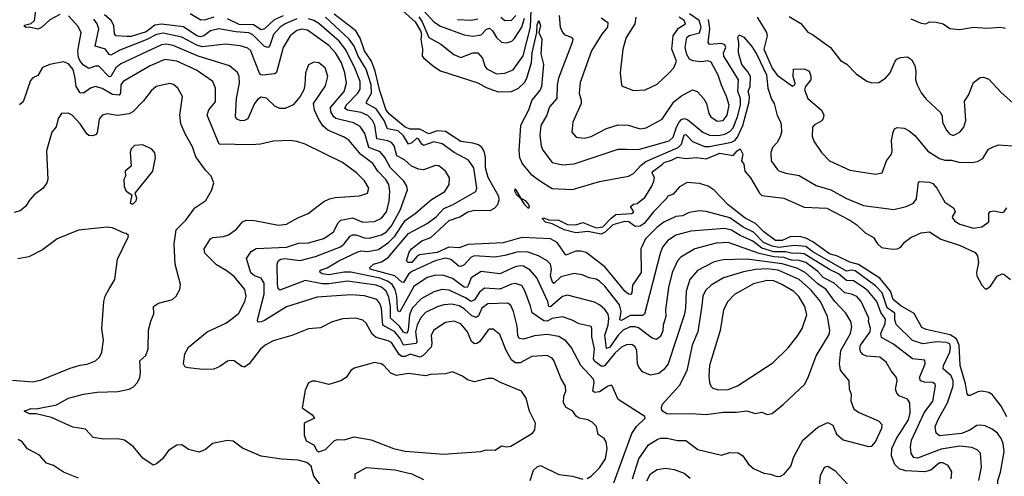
# Model space of a CAD drawing. Extents: x 1246230 to 1426786, y 660032 to 763141.
# Tile 495 of 566: x 1336337 to 1342157, y 735961 to 738660. Entities that reach past the tile are written whole.
import ezdxf

# ---------------------------------------------------------------- set-up
doc = ezdxf.new("R2010")
doc.units = 0

msp = doc.modelspace()

# ---------------------------------------------------------------- linework, layer by layer
at = {"layer": '0CON10XD'}
for points in [[(1336575, 738690), (1336515, 738658.5), (1336465, 738614.7), (1336445, 738604.8), (1336395, 738616), (1336375, 738613.3), (1336365, 738620), (1336365, 738627.5), (1336405, 738637.5), (1336424.4, 738655), (1336431.5, 738715)], [(1338105, 738070.6), (1338079.7, 738125), (1338073.6, 738165), (1338145, 738270), (1338158.9, 738325), (1338142.2, 738375), (1338105, 738405.7), (1338075, 738409.2), (1338045, 738393.3), (1338025.6, 738345), (1338022.9, 738275), (1338015.8, 738245), (1337995.8, 738205), (1337954, 738156), (1337906.7, 738135), (1337875, 738134.6), (1337845, 738148.9), (1337795, 738195.5), (1337765, 738201.8), (1337745, 738190.5), (1337725.4, 738165), (1337685, 738074.3), (1337665, 738063.3), (1337645, 738061.9), (1337625, 738070), (1337612.2, 738085), (1337618.8, 738195), (1337637.1, 738285), (1337634.7, 738324.7), (1337625, 738348.1), (1337577, 738387), (1337392.2, 738445), (1337245, 738508.4), (1337205.6, 738514.4), (1337175, 738510.8), (1336935, 738399.2), (1336905.4, 738374.6), (1336875, 738324.7), (1336865, 738322.5), (1336805, 738385.4), (1336785, 738386.1), (1336745, 738371.1), (1336715, 738390.7), (1336695, 738414.7), (1336685, 738437.5), (1336680.9, 738475), (1336700, 738585), (1336681.3, 738621.3), (1336625, 738682.2)], [(1337975, 738664.2), (1337907.1, 738635), (1337875.8, 738615), (1337836.9, 738573.1), (1337815, 738507.5), (1337805, 738496.1), (1337785, 738501.5), (1337715, 738570.5), (1337692.1, 738582.1), (1337615, 738587.7), (1337513.2, 738606.8), (1337465, 738593.4), (1337425, 738564), (1337405, 738558.6), (1337385, 738565.5), (1337305, 738617), (1337175, 738634.1), (1337135, 738627.6), (1337085, 738587.4), (1336995, 738561.4), (1336969.8, 738560.2), (1336904.4, 738565), (1336896.7, 738576.7), (1336894.3, 738625), (1336876.8, 738655), (1336839.2, 738689.2)], [(1337485, 738675.2), (1337435, 738658.5), (1337407.8, 738657.8), (1337345, 738694.2)], [(1337895, 738682.1), (1337841.6, 738658.4), (1337785, 738606.2), (1337765, 738599.5), (1337718.9, 738628.9), (1337635, 738632.1), (1337565, 738664.5)], [(1341775, 736200), (1341754.4, 736215), (1341749.1, 736255), (1341769.4, 736305), (1341821.7, 736395), (1341854.8, 736495.2), (1341854.2, 736525), (1341842.4, 736555), (1341795.3, 736595.3), (1341797.9, 736615), (1341834.8, 736695), (1341839.8, 736725), (1341835, 736743.6), (1341815, 736752.3), (1341755.8, 736755.8), (1341675, 736743), (1341615, 736763.2), (1341518.4, 736858.4), (1341509.8, 736885), (1341509.5, 736925), (1341465, 736956.8), (1341435.1, 737045), (1341395, 737085.8), (1341275, 737174.9), (1341255, 737180), (1341225, 737174.4), (1341067.8, 737265), (1341025, 737287.8), (1340985, 737319.9), (1340915, 737325.8), (1340824.2, 737314.2), (1340785, 737321.4), (1340733.6, 737343.6), (1340675, 737404.3), (1340614.1, 737434.1), (1340535, 737487.9), (1340395, 737526.9), (1340355, 737529.4), (1340295, 737519.3), (1340255, 737500.9), (1340215, 737495.7), (1340145, 737462.5), (1340105.6, 737434.4), (1340037.2, 737365), (1340008.4, 737305), (1340010.2, 737165), (1339960.3, 737089.8), (1339956.2, 737045), (1339950, 737035), (1339935, 737037.8), (1339914.8, 737055), (1339845, 737139.7), (1339795, 737198.8), (1339685, 737283.2), (1339655, 737292.5), (1339625, 737290.8), (1339565, 737267.3), (1339513.2, 737343.2), (1339474.3, 737364.3), (1339305, 737372.8), (1339195, 737340.6), (1338988, 737332), (1338935, 737311.1), (1338874.1, 737315.9), (1338805, 737283.7), (1338700.8, 737269.2), (1338682.1, 737257.9), (1338655, 737225.3), (1338633.8, 737225), (1338622.9, 737235), (1338639.8, 737285), (1338653.9, 737305), (1338715, 737352.5), (1338767.3, 737372.7), (1338818.8, 737418.8), (1338875, 737473.2), (1338939.1, 737495), (1338986.7, 737525), (1339025, 737533.3), (1339118.1, 737531.9), (1339144.1, 737545.9), (1339162.8, 737567.2), (1339171.7, 737595), (1339169.8, 737615), (1339106.2, 737726.2), (1339090.3, 737785), (1339091.2, 737845), (1339083.4, 737883.4), (1339069.6, 737905), (1339049.3, 737919.3), (1339015, 737930.8), (1338945, 737940.2), (1338855, 737999.1), (1338805, 738003.2), (1338755, 737985.7), (1338702.7, 738012.7), (1338645, 738012.6), (1338615, 738024.6), (1338525, 738098.8), (1338502.9, 738125), (1338465, 738238.5), (1338438.2, 738355), (1338415.8, 738415), (1338375.5, 738475), (1338350.6, 738550.6), (1338323.2, 738593.2), (1338195, 738693.5)], [(1338585, 738728.3), (1338675, 738646.5), (1338705.6, 738595), (1338712.5, 738575), (1338708.6, 738545), (1338717.6, 738485), (1338715.2, 738445.2), (1338723.8, 738435), (1338785, 738382.5), (1338825, 738357.2), (1339045, 738287.5), (1339095, 738259.8), (1339165, 738234.3), (1339243.9, 738236.1), (1339285.2, 738254.8), (1339320.8, 738289.2), (1339335.3, 738315), (1339362.7, 738407.3), (1339367.2, 738465), (1339394.1, 738584.1), (1339395, 738628.8), (1339405, 738656), (1339414.7, 738625), (1339406.1, 738585), (1339423.3, 738545), (1339418.6, 738458.6), (1339433.1, 738395), (1339420.8, 738265), (1339414.1, 738245), (1339363.6, 738185), (1339345.6, 738125), (1339298.4, 738035), (1339287, 737885), (1339290.6, 737845), (1339308.7, 737805), (1339357.7, 737747.7), (1339414.8, 737704.8), (1339485, 737662.5), (1339605, 737656.6), (1339765, 737702.5), (1339935, 737734.6), (1339965, 737750.9), (1340010.3, 737799.7), (1340038.9, 737821.1), (1340229.8, 737905), (1340249.3, 737925), (1340265, 737978.4), (1340275, 737982.1), (1340315, 737940.5), (1340385, 737909.8), (1340415, 737910.3), (1340545, 737935.1), (1340565, 737946.6), (1340580.5, 737965), (1340611.6, 738035), (1340648.9, 738175), (1340650.9, 738205), (1340642.5, 738235), (1340655.1, 738264.9), (1340657.2, 738325), (1340642.2, 738352.2), (1340605.4, 738395), (1340585.7, 738465), (1340587.8, 738525), (1340582.5, 738555), (1340589.3, 738570.7), (1340617.1, 738557.1), (1340665, 738500.6), (1340695.2, 738455), (1340751, 738335), (1340759, 738255), (1340780.6, 738190.6), (1340797.2, 738165), (1340813.8, 738093.8), (1340835.3, 738055.3), (1340837.9, 738037.9), (1340840, 737995), (1340833.2, 737966.8), (1340815.3, 737934.7), (1340787.5, 737905), (1340777.1, 737875), (1340779.4, 737825), (1340815, 737775.7), (1340825, 737766.9), (1340865, 737753.6), (1340945, 737738.2), (1341045, 737680), (1341132.5, 737655), (1341225, 737603.4), (1341325, 737560.9), (1341505, 737538.8), (1341576.7, 737555), (1341620, 737575), (1341638.2, 737601.8), (1341650.2, 737699.8), (1341655.8, 737704.2), (1341715, 737698.7), (1341735, 737690.8), (1341757.9, 737665), (1341805, 737581.4), (1341858.8, 737545), (1341866.2, 737525), (1341850, 737495), (1341852.9, 737485), (1341865, 737469.4), (1341895, 737452.2), (1341975, 737428.1), (1342024.4, 737435.6), (1342066, 737465), (1342066.2, 737515), (1342074.3, 737525.7), (1342095, 737530), (1342145, 737519.4), (1342155.8, 737525), (1342171.9, 737548.1)], [(1338696.3, 738676.3), (1338717.1, 738647.1), (1338755, 738554.6), (1338827.3, 738515), (1338904.3, 738454.3), (1338945, 738437.2), (1339015, 738463.9), (1339045, 738463.3), (1339073.3, 738433.3), (1339086, 738385), (1339098.7, 738368.7), (1339155, 738339.6), (1339205.3, 738344.7), (1339255, 738364.5), (1339312.8, 738447.2), (1339356.1, 738615), (1339360.1, 738715)], [(1338724.8, 738715), (1338785, 738647.4), (1338825, 738621.6), (1338965, 738570), (1339015, 738562.5), (1339065, 738570.2), (1339096.7, 738603.3), (1339115, 738609.6), (1339132.2, 738595), (1339155, 738555.4), (1339185, 738527.7), (1339213.8, 738523.8), (1339246.4, 738533.6), (1339261.8, 738548.2), (1339304.7, 738615.3), (1339321.2, 738668.8)], [(1339181.3, 738675), (1339205, 738655.4), (1339245, 738656.3), (1339269.4, 738685)], [(1339525.2, 738685.2), (1339531.4, 738615), (1339545, 738585.6), (1339555, 738572.9), (1339596.3, 738556.4), (1339606.5, 738545), (1339603.8, 738525), (1339522.8, 738315), (1339514.3, 738275.7), (1339511.9, 738195), (1339469.6, 738145), (1339452.2, 738095), (1339416.7, 738035), (1339412.1, 737975), (1339419.1, 737915), (1339429.2, 737889.2), (1339485, 737816.7), (1339545, 737802.5), (1339615, 737807.5), (1339875, 737894.7), (1339924.1, 737894.1), (1339995, 737891.8), (1340176.7, 737943.4), (1340200.7, 737965), (1340219.4, 738025), (1340235, 738054.1), (1340249.7, 738070.3), (1340265, 738076.7), (1340285, 738070.3), (1340374.3, 737994.3), (1340415, 737977.2), (1340465, 737975.8), (1340505, 737983.6), (1340535, 737999), (1340555, 738021.6), (1340579.9, 738085), (1340598.3, 738155), (1340598.6, 738195), (1340581.6, 738235), (1340585.7, 738305), (1340499, 738445), (1340498.3, 738465), (1340510.3, 738495), (1340505, 738510.9), (1340485, 738518.9), (1340415, 738514.2), (1340406.9, 738525), (1340416.4, 738606.4), (1340409.5, 738660.5)], [(1339775, 738670.7), (1339813.3, 738643.2), (1339812.4, 738615), (1339778.9, 738575), (1339716.9, 738475), (1339650.7, 738289.3), (1339643.7, 738226.3), (1339656.5, 738185), (1339655.4, 738164.6), (1339607.3, 738055), (1339600, 737995), (1339626.2, 737965), (1339675, 737960), (1339715, 737969.3), (1339805, 738016.4), (1339875, 738038.2), (1339933.7, 738036.3), (1340005, 738015.4), (1340039.6, 738020.4), (1340135, 738072.5), (1340203.1, 738175), (1340249.7, 738210.3), (1340315, 738245.9), (1340341.8, 738235), (1340381.4, 738191.4), (1340396.2, 738165), (1340410, 738105), (1340422.5, 738085), (1340460.8, 738060.9), (1340495, 738063.6), (1340519.4, 738095), (1340530.2, 738155), (1340515, 738205.6), (1340485, 738272), (1340465, 738331.4), (1340425, 738408.2), (1340405, 738416.9), (1340365, 738411.1), (1340316.8, 738416.8), (1340297.4, 738427.4), (1340281.1, 738455), (1340271.6, 738495), (1340280.8, 738555), (1340295, 738565.9), (1340355, 738581.9), (1340366.1, 738615), (1340354, 738655), (1340296.1, 738695)], [(1340885, 738679.2), (1340955, 738636.9), (1340995, 738586.9), (1341023, 738573), (1341130, 738495), (1341189.1, 738419.1), (1341227.1, 738397.1), (1341280.8, 738340.8), (1341345, 738295.8), (1341375, 738287.5), (1341415, 738289.2), (1341455.6, 738315), (1341482.2, 738345), (1341511.5, 738415), (1341522.5, 738427.5), (1341543.7, 738436.3), (1341585, 738440), (1341609.2, 738425), (1341628.5, 738388.5), (1341634.5, 738355), (1341633.1, 738305), (1341641.5, 738275), (1341665, 738228), (1341695, 738190), (1341780.9, 738110.9), (1341789.7, 738089.7), (1341792.8, 738052.8), (1341816.2, 738006.2), (1341832.9, 737985), (1341855, 737975.6), (1341894.7, 737995.3), (1341918.2, 738025), (1341930, 738065), (1341921.7, 738178.3), (1341945, 738213.8), (1341975, 738288), (1342015, 738317.5), (1342035, 738320.8), (1342065, 738307.5), (1342138.9, 738228.9), (1342225, 738151.9)], [(1339958.6, 735945), (1339996.9, 736063.1), (1340055, 736146.4), (1340105, 736178.5), (1340125.5, 736185.5), (1340164.6, 736185.4), (1340225, 736171.8), (1340275, 736171.9), (1340345, 736119.4), (1340486.1, 736086.1), (1340535, 736100.8), (1340585, 736099.4), (1340611.7, 736081.7), (1340645, 736032.5), (1340675, 736007.5), (1340735, 735978.8), (1340775.9, 735974.1), (1340815, 735960), (1340835, 735962.5), (1340856.6, 735973.4), (1340895, 736021.2), (1340913.1, 736075), (1340965.6, 736175), (1341055, 736252.1), (1341115, 736278.9), (1341143.9, 736263.9), (1341165, 736210), (1341205, 736176), (1341355, 736136.2), (1341375, 736138.8), (1341396.5, 736165), (1341434.3, 736245), (1341436.2, 736265), (1341416.4, 736286.4), (1341295, 736337.1), (1341270, 736355), (1341252.5, 736405), (1341254, 736445), (1341242.9, 736475), (1341240.8, 736525), (1341188.1, 736588.1), (1341182.2, 736625), (1341191, 736705), (1341247.6, 736805), (1341255.8, 736845), (1341249.3, 736875), (1341220.4, 736925), (1341155.3, 736995), (1341103.5, 737065), (1341055, 737099.1), (1340981.1, 737165), (1340930.2, 737190.2), (1340845, 737216.1), (1340635, 737244.8), (1340495, 737240.7), (1340442.2, 737227.8), (1340343.5, 737176.5), (1340298.4, 737125), (1340276.2, 737055), (1340272.8, 736955), (1340265, 736913.3), (1340171.3, 736625), (1340145, 736592.1), (1340115, 736567.9), (1340065, 736558.5), (1340019.1, 736579.1), (1339997.8, 736605), (1339989.1, 736625), (1339985, 736703.8), (1339975, 736725.6), (1339955, 736739.5), (1339925, 736738.2), (1339895, 736724.1), (1339855, 736688.4), (1339795, 736616.2), (1339785, 736610), (1339775, 736612.2), (1339735, 736641.6), (1339728.8, 736655), (1339734, 736715), (1339718.4, 736785), (1339720, 736835), (1339715.4, 736845.4), (1339645, 736861.5), (1339603.8, 736883.8), (1339545, 736904.1), (1339485, 736893.7), (1339455, 736878.5), (1339435, 736879.1), (1339366.5, 736926.5), (1339357.2, 736967.2), (1339322.7, 737057.3), (1339305, 737087.8), (1339265, 737100), (1339245, 737097.1), (1339175, 737067.7), (1339085, 737073.2), (1339055, 737050), (1339025, 737003.4), (1339005, 736993.2), (1338972.9, 737015), (1338875, 737061.5), (1338835, 737065.2), (1338785, 737051.2), (1338709.8, 737010.2), (1338657.5, 736955), (1338641.7, 736915), (1338632.7, 736825), (1338625, 736804.7), (1338605, 736813), (1338579.8, 736849.8), (1338528.2, 736895), (1338528.6, 736965), (1338519.3, 737019.3), (1338503.4, 737055), (1338475, 737079.5), (1338445, 737090), (1338275, 737113.4), (1338165, 737098), (1338125, 737099), (1338025, 737117.6), (1337875, 737061.9), (1337865, 737072), (1337861.6, 737095), (1337859.1, 737215), (1337865, 737234), (1337881.4, 737245), (1337905, 737248.9), (1337995, 737236.8), (1338085, 737259.3), (1338232.7, 737317.3), (1338255.9, 737335), (1338289.8, 737380.2), (1338305, 737388.6), (1338325, 737387.5), (1338375, 737370), (1338405, 737368.3), (1338475, 737387.4), (1338506, 737405), (1338535, 737442.1), (1338585.6, 737535), (1338629.7, 737655), (1338625.3, 737675), (1338607.1, 737705), (1338529, 737785), (1338495.1, 737845.1), (1338468.2, 737878.2), (1338400.2, 737905), (1338376.7, 737986.7), (1338348.9, 738028.9), (1338309.4, 738049.4), (1338205, 738076.2), (1338193.3, 738085), (1338175.5, 738115), (1338175, 738140.7), (1338255.2, 738235), (1338268.1, 738285), (1338259.6, 738345), (1338238.8, 738405), (1338204.4, 738465), (1338165, 738506.5), (1338037.5, 738597.5), (1338005, 738604.3), (1337975, 738596.6), (1337936.6, 738565), (1337895.2, 738494.8), (1337855, 738348), (1337845, 738340.6), (1337775, 738331.5), (1337763.1, 738333.1), (1337755, 738344), (1337711.6, 738455), (1337702.5, 738475), (1337685, 738491.1), (1337641.2, 738505), (1337555, 738514.7), (1337415, 738500.4), (1337385, 738509), (1337295, 738556.1), (1337185, 738580.1), (1337145, 738572.3), (1337085, 738541.5), (1336929.7, 738480.3), (1336875, 738449.7), (1336865, 738454), (1336845, 738485.2), (1336783.8, 738503.8), (1336804.3, 738605), (1336795.8, 738635), (1336775, 738663.6)], [(1341843.3, 735945), (1341847.1, 735987.1), (1341825, 736024.2), (1341795, 736040.4), (1341775, 736039.6), (1341723.5, 735996.5), (1341685, 735986.2), (1341572.5, 735992.5), (1341535, 736005.3), (1341509.8, 736029.8), (1341490.9, 736080.9), (1341493.4, 736125), (1341521, 736185), (1341591.5, 736295), (1341600.2, 736335), (1341599.6, 736395), (1341585.9, 736415.9), (1341536.5, 736436.5), (1341522.4, 736452.4), (1341514.6, 736475), (1341523.1, 736525), (1341519.2, 736545), (1341487.8, 736585), (1341459.5, 736635), (1341422, 736665), (1341341.9, 736671.9), (1341321.3, 736681.3), (1341309.3, 736695), (1341303.2, 736715), (1341307.4, 736735), (1341364.8, 736815.2), (1341366.5, 736835), (1341354.4, 736875), (1341357.2, 736895), (1341310.3, 736995), (1341285, 737022.9), (1341255, 737037), (1341215, 737046.1), (1341152.5, 737102.5), (1341086.7, 737136.7), (1341055, 737171.3), (1340985, 737224.5), (1340945, 737236.9), (1340898.5, 737238.5), (1340855, 737253.8), (1340795, 737257.6), (1340707.4, 737277.4), (1340525, 737342.2), (1340455, 737338.2), (1340328.6, 737305), (1340245, 737256.4), (1340226.2, 737235), (1340194.7, 737165), (1340172.3, 737077.7), (1340155.2, 736945), (1340157, 736905), (1340141.2, 736855), (1340139.1, 736820.9), (1340125, 736786.7), (1340100.6, 736769.4), (1340075, 736776.9), (1339995, 736838.5), (1339975, 736845.2), (1339945, 736844.1), (1339904.1, 736825), (1339875, 736795.5), (1339825, 736724), (1339805, 736715.5), (1339796.7, 736795), (1339815.2, 736855), (1339819.6, 736895), (1339815, 736919.5), (1339795, 736946.6), (1339765, 736974.6), (1339735, 736991.1), (1339575, 737031.3), (1339545, 737024.1), (1339475, 736962.6), (1339465, 736963.9), (1339458.8, 736995), (1339394.1, 737134.1), (1339355, 737179.4), (1339315, 737202.6), (1339295, 737205.7), (1339265, 737198.9), (1339175, 737158.1), (1339065, 737171.4), (1339005.5, 737134.5), (1338988.8, 737088.8), (1338982.4, 737077.6), (1338965, 737078.4), (1338895, 737131), (1338845, 737148.1), (1338795, 737149.3), (1338745, 737136.9), (1338667.6, 737082.4), (1338585, 736932.9), (1338575, 736937.8), (1338570.3, 736955), (1338566.9, 737025), (1338556.9, 737065), (1338537.9, 737095), (1338511.2, 737115), (1338465, 737132), (1338295, 737168), (1338255, 737167.9), (1338165, 737151.7), (1338125, 737157.6), (1338113.2, 737165), (1338110.9, 737175), (1338118.6, 737181.4), (1338155, 737193.6), (1338223.8, 737235), (1338335, 737288.1), (1338355, 737292.9), (1338395, 737290), (1338457.7, 737302.3), (1338517.9, 737342.1), (1338555, 737381), (1338615, 737473), (1338675.4, 737515), (1338772.1, 737597.9), (1338850, 737645), (1338875.5, 737685), (1338877.8, 737725), (1338854.3, 737765), (1338815, 737796.5), (1338795, 737797.5), (1338725, 737772.9), (1338695, 737776.1), (1338652.2, 737795), (1338612.2, 737832.2), (1338566.2, 737855), (1338550.5, 737915), (1338534.2, 737934.2), (1338513.6, 737943.6), (1338447.2, 737955), (1338436.9, 738036.9), (1338422.4, 738065), (1338395, 738094.3), (1338355, 738110.5), (1338275, 738124.5), (1338259.4, 738135), (1338267.2, 738155), (1338336.6, 738225), (1338350.1, 738249.9), (1338350.4, 738295), (1338319.7, 738370.3), (1338265, 738481.4), (1338225, 738533.5), (1338105, 738638), (1338075, 738656), (1338045, 738664.4)], [(1341668, 736572), (1341690, 736625), (1341686.9, 736646.9), (1341615, 736656), (1341502.3, 736742.3), (1341430.9, 736780.9), (1341427.4, 736805), (1341454, 736865), (1341455, 736890), (1341428.1, 736928.1), (1341403, 736995), (1341355, 737053.1), (1341328.9, 737075), (1341265, 737116.2), (1341225, 737117.5), (1341177, 737157), (1341123.1, 737183.1), (1340975, 737275.3), (1340935, 737280.6), (1340905, 737277.2), (1340865, 737287.8), (1340795, 737287.9), (1340725, 737309.4), (1340670.1, 737350.1), (1340595, 737383.5), (1340545, 737415.9), (1340505, 737426.3), (1340305, 737410.6), (1340215, 737385.9), (1340166.9, 737353.1), (1340137.3, 737315), (1340122.7, 737277.3), (1340030.4, 736919.6), (1340017.7, 736912.3), (1339945, 736911), (1339895, 736882.3), (1339885.5, 736885.5), (1339892.6, 736935), (1339882.9, 736975), (1339795.2, 737085.2), (1339765, 737114.6), (1339745, 737126.1), (1339704.1, 737134.1), (1339661.5, 737151.5), (1339615, 737160), (1339535, 737139.6), (1339495, 737101.2), (1339485, 737113.5), (1339475.2, 737145), (1339480.9, 737185), (1339475.3, 737215), (1339454.4, 737235), (1339402.9, 737265), (1339337.3, 737287.3), (1339275, 737286.3), (1339205, 737265.2), (1339145, 737256.4), (1339025, 737264.3), (1339005, 737255.9), (1338965, 737210.9), (1338945, 737200.3), (1338933.1, 737203.1), (1338885, 737242.9), (1338855, 737250.5), (1338792.9, 737235), (1338655, 737171), (1338634.5, 737155.5), (1338605, 737107.1), (1338595, 737107.6), (1338554.9, 737144.9), (1338408, 737185), (1338406.5, 737195), (1338427.5, 737215), (1338475, 737228.8), (1338515, 737254.8), (1338635, 737396.7), (1338745, 737455.2), (1338799.7, 737495), (1338845, 737543), (1338894.9, 737565.1), (1339032.5, 737645), (1339039.6, 737665), (1339020.8, 737785), (1338989.4, 737829.4), (1338905, 737874.7), (1338835, 737925.2), (1338785, 737937.6), (1338725, 737916.6), (1338713.8, 737923.8), (1338695, 737956.5), (1338685, 737958.8), (1338655, 737931.2), (1338635, 737924.3), (1338605, 737973.6), (1338575, 738002.3), (1338511.2, 738015), (1338490.9, 738065), (1338445, 738134), (1338387.5, 738165), (1338387.4, 738175), (1338417.3, 738225), (1338414.9, 738275), (1338385, 738367.8), (1338337.4, 738445), (1338313.2, 738503.2), (1338284.9, 738544.9), (1338145, 738674.8)], [(1338925, 738662.1), (1339005, 738658), (1339045, 738664.3)], [(1339979.6, 738675), (1339972.7, 738635), (1339921.9, 738555), (1339901.5, 738485), (1339886.9, 738345), (1339895, 738273.8), (1339905, 738264.2), (1339965, 738240.8), (1340035, 738245.6), (1340105, 738278.9), (1340175, 738343.1), (1340204.2, 738375), (1340220, 738415), (1340191.6, 738485), (1340200, 738565), (1340230.7, 738609.3), (1340272.5, 738635), (1340265.9, 738655), (1340235, 738675.2)], [(1340697.1, 738675), (1340751.2, 738585), (1340755.6, 738565), (1340736.7, 738485), (1340785, 738374.4), (1340815, 738332), (1340905, 738266.7), (1340918.8, 738275), (1340920.8, 738285), (1340908.8, 738325), (1340912, 738368), (1340975, 738368.7), (1341004.4, 738355), (1341014.3, 738325.7), (1341013.1, 738305), (1340983.1, 738265), (1340975.8, 738245), (1340996.7, 738195), (1341075.8, 738125), (1341090, 738095), (1341087.5, 738075), (1341078.2, 738061.8), (1341035, 738037.5), (1341024.3, 738025), (1341022.1, 737972.1), (1341031.7, 737941.7), (1341075.8, 737875), (1341125, 737825.6), (1341245, 737769.6), (1341395, 737746), (1341435.7, 737754.3), (1341460.8, 737825), (1341490, 737865), (1341494.7, 737885.3), (1341490.8, 737945), (1341501.2, 737995), (1341507.5, 738015), (1341525, 738023.3), (1341565, 738019.2), (1341595, 738003.1), (1341628.9, 737975), (1341705, 737882.7), (1341775, 737840), (1341805, 737829.2), (1341845, 737830), (1341887.9, 737817.9), (1341965, 737815.6), (1341998, 737822), (1342030.9, 737839.1), (1342064.4, 737895.6), (1342090.6, 737909.4), (1342125, 737920.6), (1342204.2, 737914.2)], [(1341605.7, 738665.7), (1341665, 738640), (1341693.9, 738636.1), (1341715, 738647.1), (1341755, 738645.6), (1341795.6, 738635.6), (1341835, 738608.8), (1341895, 738602.5), (1341975, 738615.8), (1342055, 738610), (1342135, 738615.8), (1342165, 738610)], [(1339691.3, 735948.7), (1339715, 735961.9), (1339765, 736010.6), (1339800, 736065), (1339809.6, 736125), (1339803.9, 736165), (1339792.1, 736185), (1339757.1, 736207.1), (1339746.7, 736255), (1339720.8, 736280.8), (1339695.3, 736295.3), (1339643.8, 736305), (1339626.9, 736316.9), (1339606, 736345), (1339567.7, 736367.7), (1339552.1, 736395), (1339553.6, 736435), (1339565.5, 736465), (1339563.9, 736493.9), (1339537.7, 736537.7), (1339495.4, 736645), (1339485, 736658.9), (1339455, 736674.4), (1339365, 736668.2), (1339295, 736632.4), (1339265, 736631.2), (1339245, 736649.6), (1339213.6, 736705), (1339175, 736798.6), (1339135, 736830.6), (1339115, 736830), (1339105, 736823.5), (1339055, 736756), (1339040, 736745), (1339025, 736742.9), (1339006.9, 736756.9), (1338983.6, 736815), (1338945, 736862.7), (1338905, 736877.1), (1338855, 736870.7), (1338785, 736824.4), (1338768.7, 736795), (1338772.7, 736745), (1338768.4, 736725), (1338722.5, 736675), (1338705, 736665.7), (1338645, 736683), (1338615, 736669), (1338595, 736668.9), (1338580.8, 736680.8), (1338535, 736751), (1338515, 736762.5), (1338445, 736780.5), (1338421, 736801), (1338385.8, 736865.8), (1338365, 736884.5), (1338325, 736895.5), (1338247.4, 736892.6), (1338185, 736874.3), (1338115, 736837.5), (1338045, 736832.5), (1337945, 736793.5), (1337835, 736761.1), (1337788.6, 736735), (1337759.3, 736710.7), (1337694, 736625), (1337665, 736606), (1337650.3, 736610.3), (1337605, 736644.2), (1337585, 736645.7), (1337565, 736640.8), (1337520.3, 736609.7), (1337485, 736594.4), (1337417.3, 736592.7), (1337335, 736601.4), (1337315, 736606.7), (1337306.2, 736625), (1337312.9, 736685), (1337335, 736724), (1337445.4, 736814.6), (1337555, 736865.5), (1337590.7, 736890.7), (1337632.7, 736925), (1337667.5, 736995), (1337675.3, 737025), (1337668.8, 737065), (1337605, 737141.8), (1337557.9, 737177.9), (1337500.6, 737210.6), (1337430.6, 737280.6), (1337427.7, 737305), (1337465, 737364.3), (1337477.7, 737372.3), (1337542, 737378), (1337570.9, 737389.1), (1337618.2, 737421.8), (1337654, 737466), (1337675, 737474.4), (1337725, 737473.5), (1337865.9, 737445.9), (1337915, 737450.6), (1337980.5, 737489.5), (1338042.5, 737515), (1338134.4, 737585.6), (1338168.5, 737601.5), (1338200.9, 737609.1), (1338345, 737619.2), (1338392.5, 737635), (1338400, 737665), (1338375, 737706.7), (1338327.8, 737755), (1338245, 737815.5), (1338025, 737924), (1337975, 737940), (1337935, 737946), (1337837.7, 737942.3), (1337760, 737925), (1337705, 737920.6), (1337516.7, 737925), (1337445.3, 738095), (1337455, 738126.9), (1337494.5, 738175), (1337494.6, 738255), (1337477.8, 738295), (1337381.3, 738361.3), (1337265, 738415.7), (1337195, 738425.3), (1337107.8, 738387.8), (1336947.8, 738295), (1336934.3, 738275), (1336932.4, 738225), (1336925, 738213.9), (1336885, 738217.4), (1336825, 738254.2), (1336785, 738264.7), (1336755, 738255.2), (1336715, 738225.3), (1336695, 738227.5), (1336670.5, 738265), (1336665.7, 738315), (1336652.4, 738365), (1336625, 738400), (1336595, 738410), (1336515, 738395.5), (1336472.5, 738377.5), (1336445, 738330.8), (1336415, 738315.7), (1336400.4, 738299.6), (1336356.7, 738175), (1336335, 738156.7)], [(1338119.4, 735905), (1338075, 735962), (1338060.6, 736020.6), (1338035, 736042.5), (1337983.3, 736056.7), (1337885, 736062), (1337765, 736080), (1337655, 736128), (1337597.9, 736167.9), (1337565, 736172), (1337477.5, 736155), (1337435, 736118.8), (1337397.3, 736102.7), (1337335, 736118.8), (1337295, 736145.8), (1337266.1, 736143.9), (1337216.2, 736113.8), (1337181.2, 736065), (1337145, 736034), (1337125, 736026.2), (1337065, 736067.5), (1337010.6, 736135), (1336956, 736175), (1336917.2, 736182.8), (1336835, 736180.4), (1336770.9, 736190.9), (1336725, 736238.6), (1336650.8, 736250.8), (1336525, 736308.2), (1336435, 736330.4), (1336395, 736330.4), (1336362.5, 736345), (1336405, 736360.6), (1336435, 736360.4), (1336555, 736383.9), (1336625, 736421.8), (1336715, 736445.5), (1336795, 736457.3), (1336917.4, 736462.6), (1336983.9, 736476.1), (1337010.5, 736489.5), (1337033.5, 736515), (1337046.2, 736545), (1337050.7, 736575), (1337046.8, 736643.2), (1337082.5, 736675), (1337096.2, 736715), (1337099.2, 736825), (1337111.7, 736878.3), (1337129.7, 736920.3), (1337128.8, 736965), (1337156.7, 736985), (1337240, 737005), (1337261.2, 737025), (1337284.1, 737065.9), (1337288, 737095), (1337255.5, 737215.5), (1337249.6, 737335), (1337262.2, 737417.8), (1337319.2, 737475), (1337372.4, 737547.6), (1337437.9, 737592.1), (1337472, 737655), (1337483.8, 737695), (1337468.8, 737735), (1337435, 737770), (1337378.6, 737848.6), (1337357.9, 737907.9), (1337314.5, 737985), (1337290, 738045), (1337282.9, 738095), (1337300, 738205), (1337271.4, 738255), (1337246.4, 738276.4), (1337225, 738281.9), (1337143.3, 738265), (1337115, 738239.2), (1337069.1, 738180.9), (1337005, 738115.6), (1336985, 738103.8), (1336915, 738092.7), (1336855, 738102.7), (1336823.8, 738095), (1336807.4, 738072.6), (1336795, 737992), (1336785, 737980), (1336767.2, 737972.8), (1336745.5, 737975.5), (1336732.9, 737985), (1336694.7, 738044.7), (1336648, 738095), (1336622.7, 738107.3), (1336584.5, 738105.5), (1336565, 738076.7), (1336552.4, 738027.6), (1336527.5, 737995), (1336495.7, 737884.3), (1336503.1, 737715), (1336498.1, 737695), (1336475, 737663.8), (1336423.3, 737625), (1336395, 737593.3), (1336373.1, 737556.9), (1336340.3, 737529.7), (1336305, 737520)], [(1339848.3, 735921.7), (1339956.3, 736213.7), (1339984, 736256), (1340033.8, 736305), (1340032.5, 736315), (1339875, 736414.2), (1339838.8, 736495), (1339835, 736498.8), (1339816.6, 736493.4), (1339765, 736460.7), (1339736.3, 736456.3), (1339725, 736464.2), (1339733.2, 736515), (1339728.4, 736535), (1339654.5, 736615), (1339597.3, 736725), (1339565, 736761.2), (1339525, 736786.6), (1339455, 736799.5), (1339379.6, 736790.4), (1339315, 736771.8), (1339290, 736775), (1339280.8, 736795), (1339278.2, 736848.2), (1339255.9, 736935), (1339239.7, 736969.8), (1339223.4, 736983.4), (1339105, 736980.5), (1339068.4, 736955), (1339049.8, 736910.2), (1339035, 736899.1), (1339009.5, 736909.5), (1338965, 736951.6), (1338935, 736968.8), (1338891.6, 736978.4), (1338845, 736974.8), (1338805, 736962.4), (1338735, 736928.4), (1338705.8, 736895), (1338685.9, 736854.1), (1338675.9, 736814.1), (1338684.4, 736755.6), (1338680, 736745), (1338605.8, 736735.8), (1338586.9, 736775), (1338555, 736814.5), (1338482.7, 736855), (1338475.1, 736955.1), (1338465, 736982.7), (1338447.7, 737005), (1338375, 737028), (1338295, 737032.7), (1338095, 737019.3), (1337915, 736962.2), (1337785, 736882.5), (1337765, 736873.2), (1337745, 736872.5), (1337743.5, 736885), (1337781.9, 737038.1), (1337782.6, 737102.6), (1337765, 737132.1), (1337725, 737146.2), (1337703.1, 737163.1), (1337678.5, 737248.5), (1337705, 737290.6), (1337735, 737307.7), (1337915, 737316.1), (1337985, 737339.7), (1338045, 737341.2), (1338135, 737367.1), (1338192.3, 737405), (1338220.1, 737459.9), (1338235, 737475.3), (1338305, 737489.3), (1338365, 737462.1), (1338433.8, 737466.2), (1338475, 737486.6), (1338505, 737524.6), (1338521.5, 737585), (1338525.7, 737645), (1338519.5, 737685), (1338501.6, 737715), (1338454.9, 737764.9), (1338425, 737810), (1338352.7, 737862.7), (1338285, 737946.2), (1338255.2, 737965.2), (1338157.7, 738007.7), (1338131.5, 738031.5), (1338105, 738070.6)], [(1337005, 737570), (1337025, 737590), (1337030, 737605), (1337020, 737635), (1337123.8, 737765), (1337140, 737845), (1337135, 737872.5), (1337118.8, 737895), (1337065, 737920), (1337015, 737916.2), (1336995, 737896.7), (1336990, 737875), (1336996.2, 737795), (1336960, 737765), (1336962.5, 737735), (1336952.5, 737715), (1336953.6, 737673.6), (1336967, 737647), (1337000, 737625), (1336990, 737575), (1337005, 737570)], [(1342171.7, 736311.7), (1342138.7, 736375), (1342085, 736444), (1342065, 736456.8), (1342025, 736464.7), (1342000.3, 736459.7), (1341955, 736438.1), (1341945, 736438.6), (1341937.3, 736447.3), (1341928, 736508), (1341897, 736615), (1341890.9, 736735), (1341873.9, 736773.9), (1341838, 736798), (1341695, 736828.8), (1341670.6, 736840.6), (1341623.7, 736923.6), (1341545, 736968.9), (1341499.6, 737005), (1341484.2, 737055), (1341422.2, 737132.2), (1341385, 737154.8), (1341295, 737212.5), (1341245, 737225.7), (1341171.9, 737261.9), (1341125, 737275.2), (1341026, 737346), (1340985, 737368.4), (1340955, 737375.6), (1340895, 737377.6), (1340845, 737354.5), (1340804.6, 737355), (1340735, 737405.4), (1340686.1, 737456.1), (1340625, 737486.1), (1340524.5, 737565), (1340443, 737653), (1340406.8, 737676.8), (1340355, 737690.8), (1340281.7, 737698.3), (1340237.7, 737672.3), (1340200.5, 737629.5), (1340164, 737615), (1340162.5, 737605), (1340084.4, 737525), (1340028, 737455), (1340005, 737439.6), (1339975, 737437.3), (1339937.5, 737465), (1339913.2, 737466.8), (1339842.8, 737447.2), (1339797, 737403), (1339775, 737391.4), (1339695, 737407.4), (1339625, 737400.2), (1339555, 737417.2), (1339485, 737452.3), (1339445, 737463.3), (1339424.6, 737485.4), (1339435, 737489.1), (1339465, 737477.5), (1339525, 737475.7), (1339575, 737449.4), (1339625, 737447.8), (1339665, 737460.4), (1339745, 737430), (1339785, 737434.6), (1339832.7, 737487.3), (1339861.7, 737508.3), (1339955.3, 737514.7), (1339967.5, 737525), (1339947.5, 737555), (1339965, 737568.8), (1339987.5, 737572.5), (1340009.6, 737590.5), (1340031.7, 737608.3), (1340074.4, 737675.6), (1340086, 737705), (1340090, 737725), (1340076.7, 737755), (1340081.2, 737765), (1340137.1, 737805), (1340146, 737815), (1340190.6, 737829.4), (1340225, 737848.2), (1340275, 737839.4), (1340335, 737845.4), (1340395, 737836.8), (1340475, 737870), (1340555, 737858), (1340578.1, 737885), (1340596, 737896), (1340611.5, 737865), (1340603.8, 737825), (1340618, 737805), (1340622.9, 737765), (1340658, 737725), (1340711.1, 737635), (1340725, 737621.5), (1340855, 737605.7), (1340975, 737551.1), (1341109.2, 737545), (1341245, 737474.6), (1341285, 737447.5), (1341332.1, 737402.1), (1341385, 737372.5), (1341408.7, 737335), (1341432.4, 737312.4), (1341495, 737303), (1341524.7, 737305.3), (1341544.8, 737315.2), (1341568.2, 737345), (1341605, 737372.9), (1341665, 737400), (1341715, 737405.7), (1341781.6, 737361.6), (1341895.9, 737325.9), (1341985, 737284.4), (1341998.5, 737265), (1342004.6, 737225.4), (1341992.7, 737165), (1341994.6, 737145), (1342025, 737090.8), (1342045, 737069.2), (1342055, 737068), (1342075, 737084.2), (1342115, 737144.2), (1342145, 737157.5), (1342155, 737155.8), (1342193.3, 737125)], [(1339345, 737544.6), (1339325, 737563.5), (1339301.7, 737601.7), (1339275, 737621.9), (1339264.3, 737645.7), (1339265, 737660), (1339297.7, 737607.7), (1339325, 737591.9), (1339345, 737568.1), (1339349.2, 737555), (1339345, 737544.6)], [(1336295, 736529.5), (1336415, 736520), (1336465, 736531.4), (1336635, 736600.5), (1336695, 736618.6), (1336736.3, 736623.7), (1336785, 736642.9), (1336809.2, 736665), (1336822.5, 736695), (1336831.4, 736765), (1336822.5, 736835), (1336834.4, 736995), (1336842.5, 737025), (1336864.5, 737065.5), (1336898.6, 737125), (1336915.8, 737245), (1336977.5, 737375), (1336980, 737385), (1336967, 737397), (1336955, 737397.5), (1336885, 737430), (1336855, 737433.8), (1336685, 737415.7), (1336558.8, 737365), (1336471.4, 737298.6), (1336391.7, 737258.3), (1336325, 737246.5)], [(1340394.6, 736325.4), (1340495, 736339.6), (1340575, 736339.6), (1340635, 736347.8), (1340685, 736332.9), (1340725, 736340.8), (1340755, 736326.9), (1340785, 736331.4), (1340850.8, 736385), (1340977.5, 736505), (1341000.2, 736549.8), (1341045, 736672.5), (1341121.9, 736798.1), (1341125.4, 736825), (1341111.9, 736905), (1341070.6, 736995), (1341012, 737065), (1340945, 737123.8), (1340819.7, 737179.7), (1340752.7, 737187.3), (1340686.9, 737183.1), (1340615, 737168.8), (1340496.8, 737133.2), (1340425, 737090), (1340390.3, 737059.7), (1340374.8, 737025), (1340369.2, 736970.8), (1340345.8, 736814.2), (1340312.2, 736735), (1340280, 736585), (1340236.2, 736495), (1340134.5, 736385), (1340128.1, 736365), (1340131.1, 736351.1), (1340162.5, 736332.5), (1340185, 736329.6), (1340301.9, 736331.9), (1340394.6, 736325.4)], [(1340465, 736471.8), (1340525, 736474.7), (1340581.1, 736495), (1340788.7, 736631.3), (1340879.1, 736720.9), (1340936.7, 736793.3), (1340961.8, 736835), (1340990.3, 736915), (1340978.8, 736965), (1340943.2, 737023.2), (1340912.3, 737052.3), (1340842.2, 737095), (1340795, 737115.3), (1340755, 737118.4), (1340675, 737098.6), (1340562.5, 737035), (1340522.7, 736995), (1340497.3, 736945), (1340478, 736822), (1340415.4, 736615.4), (1340411.2, 736555), (1340414.6, 736515), (1340423.4, 736493.4), (1340435, 736482.5), (1340465, 736471.8)], [(1338845, 736092), (1338895, 736094.6), (1339063.5, 736106.5), (1339095, 736117.9), (1339146.7, 736115), (1339185, 736140), (1339215, 736135.7), (1339240.3, 736139.7), (1339368.8, 736215), (1339382, 736235), (1339385.7, 736275), (1339350, 736345), (1339331.7, 736421.7), (1339304, 736465), (1339180, 736515), (1339135, 736539.2), (1339105, 736538), (1339025, 736519.4), (1338985, 736531.1), (1338955, 736552.9), (1338895, 736577.5), (1338855, 736565.7), (1338765, 736562.5), (1338735, 736554.4), (1338635, 736568.8), (1338565, 736557.5), (1338530.9, 736570.9), (1338490, 736615), (1338473.3, 736625), (1338435, 736633.1), (1338406.7, 736625), (1338315, 736600), (1338294.5, 736585.5), (1338266, 736545), (1338235, 736524.2), (1338165, 736504), (1338085, 736523.3), (1338065, 736523.3), (1338045, 736512.5), (1338025, 736470), (1338006.4, 736366.4), (1338066.2, 736325), (1338080, 736305), (1338018.8, 736275), (1338018.6, 736205), (1338031.3, 736171.3), (1338075.9, 736145.9), (1338093.2, 736113.2), (1338105.7, 736105.7), (1338145, 736119.4), (1338197, 736173), (1338215, 736178.8), (1338255, 736176.2), (1338315, 736194.2), (1338415, 736176.2), (1338546.2, 736125), (1338615, 736108.7), (1338845, 736092)], [(1342006.5, 735935), (1342023.4, 736015), (1342016.7, 736096.7), (1341996.5, 736116.5), (1341965, 736131.6), (1341895, 736138.9), (1341785, 736120.8), (1341645, 736067.3), (1341622.1, 736072.1), (1341606.2, 736095), (1341602.2, 736135), (1341609.7, 736175), (1341683.4, 736336.6), (1341735.3, 736405), (1341751.5, 736495), (1341749.4, 736505), (1341734.7, 736514.7), (1341685, 736517.3), (1341662.2, 736525), (1341656.6, 736545), (1341668, 736572)], [(1342176.5, 735525), (1342145, 735559.4), (1342125, 735592.9), (1342104.2, 735655), (1342092.4, 735715), (1342098.8, 735775), (1342116, 735845), (1342119.7, 735935), (1342135.3, 735984.7), (1342156.9, 736105), (1342150.3, 736155), (1342138.9, 736185), (1342117.1, 736215), (1342085, 736238.7), (1342045, 736259.3), (1342015, 736263.2), (1341995, 736261.2), (1341949.1, 736230.9), (1341905, 736213), (1341775, 736200)], [(1336685, 735950.5), (1336595.8, 735985.8), (1336536.7, 736025), (1336495, 736037.5), (1336455, 736085.8), (1336382.8, 736122.8), (1336352, 736165), (1336328.8, 736178.8)], [(1338320.8, 735945), (1338320, 735975), (1338387.6, 736012.4), (1338555, 735998.8), (1338655, 735975.3), (1338725, 735941.1)], [(1339353.6, 735935), (1339375, 735996.4), (1339395, 736016.6), (1339415, 736024.7), (1339525, 735971.8), (1339605, 735961.1), (1339665, 735944.4)], [(1340045, 735934.2), (1340065, 735975.7), (1340105, 736000), (1340155, 736008.2), (1340205, 736001.5), (1340265, 735978.9), (1340300.2, 735950.2)], [(1341060.6, 735865), (1341070, 735965), (1341094, 736015), (1341115, 736020), (1341155, 735995.6), (1341232.3, 735912.3)]]:
    msp.add_lwpolyline(points, dxfattribs=at)

doc.saveas('drawing.dxf')
